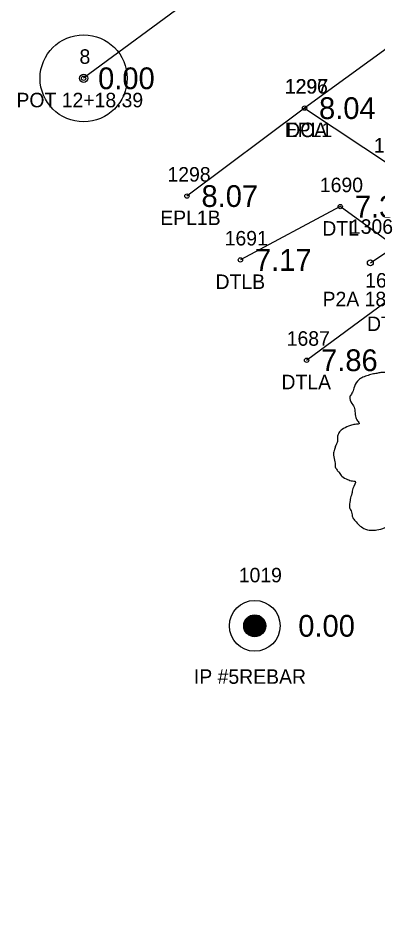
# Model space of a CAD drawing. Extents: x 2608598 to 2610682, y 641451 to 643526.
# Drawn here: x 2608886.6 to 2608911.4, y 642942.8 to 643005 of the extents above; entities that cross this region are included whole.
import ezdxf

# ---------------------------------------------------------------- set-up
doc = ezdxf.new("R2010")
doc.units = 0
for name, color, linetype in [('RD_EX_Conc', 7, 'Continuous'), ('RD_EX_Conc_txCode', 7, 'Continuous'), ('RD_EX_DR_Pipe', 7, 'Continuous'), ('RD_EX_DR_Pipe_txCode', 7, 'Continuous'), ('RD_EX_DV_Prop_txCode', 7, 'Continuous'), ('RD_EX_DV_PropPin', 7, 'Continuous'), ('RD_EX_H2O', 7, 'Continuous'), ('RD_EX_H2O_txCode', 7, 'Continuous'), ('RD_EX_Road', 7, 'Continuous'), ('RD_EX_Road_txCode', 7, 'Continuous'), ('RD_EX_TX_Conc_ELEV', 7, 'Continuous'), ('RD_EX_TX_DV_Prop_ELEV', 7, 'Continuous'), ('RD_EX_TX_H2O_ELEV', 7, 'Continuous'), ('RD_EX_TX_Road_ELEV', 7, 'Continuous'), ('RD_EX_VEG', 7, 'Continuous'), ('RD_HC_Cl', 7, 'Continuous'), ('RD_HC_Data', 7, 'Continuous'), ('RD_HC_Survey_ELEV', 7, 'Continuous'), ('RD_HC_txCode', 7, 'Continuous'), ('RD_SMD_Locator', 7, 'Continuous')]:
    doc.layers.add(name, color=color, linetype=linetype)

msp = doc.modelspace()

# ---------------------------------------------------------------- linework, layer by layer
at = {"layer": 'RD_EX_Conc'}
msp.add_lwpolyline([(2608906.31, 642998.783), (2608912.441, 642994.72), (2608927.445, 642974.216), (2608928.237, 642969.657), (2608926.287, 642963.744), (2608925.759, 642955.912), (2608928.186, 642950.647), (2608934.04, 642942.79)], dxfattribs=at)
at = {"layer": 'RD_EX_DR_Pipe'}
msp.add_line((2608910.846, 642988.116), (2608930.755, 643001.346), dxfattribs=at)
at = {"layer": 'RD_EX_DV_PropPin'}
for p, q in [((2608902.283, 642962.603), (2608902.283, 642963.552)), ((2608902.318, 642962.562), (2608902.318, 642963.592)), ((2608902.353, 642962.527), (2608902.353, 642963.628)), ((2608902.388, 642962.495), (2608902.388, 642963.66)), ((2608902.423, 642962.468), (2608902.423, 642963.687)), ((2608902.458, 642962.443), (2608902.458, 642963.712)), ((2608902.493, 642962.421), (2608902.493, 642963.734)), ((2608902.528, 642962.402), (2608902.528, 642963.753)), ((2608902.563, 642962.385), (2608902.563, 642963.77)), ((2608902.598, 642962.37), (2608902.598, 642963.785)), ((2608902.633, 642962.357), (2608902.633, 642963.798)), ((2608902.668, 642962.346), (2608902.668, 642963.809)), ((2608902.703, 642962.337), (2608902.703, 642963.818)), ((2608902.738, 642962.329), (2608902.738, 642963.825)), ((2608902.773, 642962.324), (2608902.773, 642963.831)), ((2608902.808, 642962.32), (2608902.808, 642963.835)), ((2608902.843, 642962.317), (2608902.843, 642963.838)), ((2608902.878, 642962.316), (2608902.878, 642963.838)), ((2608902.913, 642962.317), (2608902.913, 642963.838)), ((2608902.948, 642962.32), (2608902.948, 642963.835)), ((2608902.983, 642962.324), (2608902.983, 642963.831)), ((2608903.018, 642962.329), (2608903.018, 642963.825)), ((2608903.053, 642962.337), (2608903.053, 642963.818)), ((2608903.088, 642962.346), (2608903.088, 642963.809)), ((2608903.123, 642962.357), (2608903.123, 642963.798)), ((2608903.158, 642962.37), (2608903.158, 642963.785)), ((2608903.193, 642962.385), (2608903.193, 642963.77)), ((2608903.228, 642962.402), (2608903.228, 642963.753)), ((2608903.263, 642962.421), (2608903.263, 642963.734)), ((2608903.298, 642962.443), (2608903.298, 642963.712)), ((2608903.333, 642962.468), (2608903.333, 642963.687)), ((2608903.368, 642962.495), (2608903.368, 642963.66)), ((2608903.403, 642962.527), (2608903.403, 642963.628)), ((2608903.438, 642962.562), (2608903.438, 642963.592)), ((2608903.473, 642962.603), (2608903.473, 642963.552)), ((2608902.142, 642962.881), (2608902.142, 642963.274)), ((2608902.177, 642962.779), (2608902.177, 642963.375)), ((2608902.213, 642962.708), (2608902.213, 642963.447)), ((2608902.248, 642962.651), (2608902.248, 642963.504)), ((2608903.508, 642962.651), (2608903.508, 642963.504)), ((2608903.543, 642962.708), (2608903.543, 642963.447)), ((2608903.578, 642962.779), (2608903.578, 642963.375)), ((2608903.613, 642962.881), (2608903.613, 642963.274))]:
    msp.add_line(p, q, dxfattribs=at)
for radius in [1.75, 0.761]:
    msp.add_circle((2608902.878, 642963.077), radius, dxfattribs=at)
at = {"layer": 'RD_EX_H2O'}
msp.add_lwpolyline([(2608906.449, 642981.394), (2608911.861, 642985.409), (2608912.746, 642989.11), (2608908.776, 642991.988), (2608901.889, 642988.31)], dxfattribs=at)
at = {"layer": 'RD_EX_Road'}
msp.add_lwpolyline([(2609073.879, 643106.954), (2609065.563, 643108.463), (2609056.719, 643107.235), (2609047.155, 643103.565), (2608981.107, 643054.038), (2608966.974, 643044.203), (2608926.378, 643013.48), (2608922.497, 643010.556), (2608906.31, 642998.783), (2608898.205, 642992.718)], dxfattribs=at)
at = {"layer": 'RD_EX_VEG'}
msp.add_spline([(2608915.378, 642982.14), (2608915.078, 642982.165), (2608914.753, 642982.065), (2608914.503, 642981.965), (2608914.278, 642981.89), (2608914.053, 642981.79), (2608913.753, 642981.615), (2608913.528, 642981.415), (2608913.403, 642981.166), (2608913.353, 642980.941), (2608913.304, 642980.666), (2608913.304, 642980.491), (2608913.179, 642980.466), (2608913.029, 642980.491), (2608912.779, 642980.566), (2608912.529, 642980.566), (2608912.279, 642980.566), (2608911.929, 642980.541), (2608911.579, 642980.541), (2608911.304, 642980.491), (2608910.98, 642980.441), (2608910.605, 642980.316), (2608910.255, 642980.191), (2608909.955, 642979.941), (2608909.705, 642979.466), (2608909.58, 642979.116), (2608909.43, 642978.867), (2608909.58, 642978.417), (2608909.755, 642978.067), (2608909.78, 642977.867), (2608909.855, 642977.442), (2608909.955, 642977.217), (2608910.08, 642977.017), (2608910.005, 642976.992), (2608909.63, 642976.942), (2608909.33, 642976.842), (2608908.905, 642976.618), (2608908.681, 642976.393), (2608908.581, 642976.068), (2608908.556, 642975.718), (2608908.456, 642975.518), (2608908.381, 642975.243), (2608908.356, 642975.168), (2608908.306, 642974.843), (2608908.406, 642974.393), (2608908.431, 642974.044), (2608908.556, 642973.819), (2608908.706, 642973.644), (2608908.88, 642973.394), (2608909.28, 642973.169), (2608909.605, 642973.069), (2608909.805, 642973.044), (2608909.63, 642972.544), (2608909.58, 642972.194), (2608909.455, 642971.795), (2608909.455, 642971.72), (2608909.405, 642971.245), (2608909.555, 642970.92), (2608909.63, 642970.545), (2608909.805, 642970.32), (2608910.08, 642970.02), (2608910.405, 642969.796), (2608910.905, 642969.671), (2608911.304, 642969.696), (2608911.879, 642969.87), (2608912.129, 642969.945), (2608912.104, 642969.771), (2608912.129, 642969.396), (2608912.129, 642968.971), (2608912.279, 642968.646), (2608912.379, 642968.371), (2608912.529, 642968.121), (2608912.854, 642967.896), (2608913.254, 642967.821), (2608913.678, 642967.671), (2608914.128, 642967.596), (2608914.628, 642967.571), (2608915.228, 642967.721), (2608915.503, 642967.846), (2608915.603, 642968.021), (2608915.802, 642968.396), (2608915.752, 642968.621), (2608915.777, 642969.221), (2608915.877, 642969.046), (2608916.052, 642968.696), (2608916.552, 642968.396), (2608916.952, 642968.221), (2608917.427, 642968.071), (2608917.727, 642967.996), (2608918.201, 642968.071), (2608918.576, 642968.146), (2608918.951, 642968.271), (2608919.251, 642968.546), (2608919.426, 642968.821), (2608919.476, 642969.096), (2608919.551, 642969.471), (2608919.601, 642969.646)], degree=3, dxfattribs=at)
at = {"layer": 'RD_HC_Cl'}
msp.add_line((2609066.722, 643130.624), (2608891.078, 643000.84), dxfattribs=at)
at = {"layer": 'RD_HC_Data'}
for radius in [3, 0.282]:
    msp.add_circle((2608891.078, 643000.84), radius, dxfattribs=at)
at = {"layer": 'RD_SMD_Locator'}
for centre, radius in [((2608891.078, 643000.84), 0.15), ((2608906.31, 642998.783), 0.15), ((2608906.31, 642998.783), 0.15), ((2608898.205, 642992.718), 0.15), ((2608908.776, 642991.988), 0.15), ((2608901.889, 642988.31), 0.15), ((2608910.846, 642988.116), 0.2), ((2608906.449, 642981.394), 0.15), ((2608902.878, 642963.077), 0.15)]:
    msp.add_circle(centre, radius, dxfattribs=at)

# ---------------------------------------------------------------- texts
at = {"layer": 'RD_EX_Conc_txCode'}
for s, p in [('1297', (2608904.964, 642999.783)), ('DCA', (2608905.043, 642996.783)), ('1299', (2608911.094, 642995.72))]:
    msp.add_text(s, height=1, dxfattribs=at).set_placement(p)
at = {"layer": 'RD_EX_DR_Pipe_txCode'}
for s, p in [('1306', (2608909.436, 642990.116)), ('P2A 18RC', (2608907.554, 642985.116))]:
    msp.add_text(s, height=1, dxfattribs=at).set_placement(p)
at = {"layer": 'RD_EX_DV_Prop_txCode'}
for s, p in [('1019', (2608901.775, 642966.077)), ('IP #5REBAR', (2608898.681, 642959.077))]:
    msp.add_text(s, height=1, dxfattribs=at).set_placement(p)
at = {"layer": 'RD_EX_H2O_txCode'}
for s, p in [('1690', (2608907.367, 642992.988)), ('DTL', (2608907.532, 642989.988)), ('1691', (2608900.803, 642989.31)), ('DTLB', (2608900.173, 642986.31)), ('1688', (2608910.491, 642986.409)), ('DTL', (2608910.617, 642983.409)), ('1687', (2608905.079, 642982.394)), ('DTLA', (2608904.717, 642979.394))]:
    msp.add_text(s, height=1, dxfattribs=at).set_placement(p)
at = {"layer": 'RD_EX_Road_txCode'}
for s, p in [('1296', (2608904.94, 642999.783)), ('EPL1', (2608904.94, 642996.783)), ('1298', (2608896.859, 642993.718)), ('EPL1B', (2608896.362, 642990.718))]:
    msp.add_text(s, height=1, dxfattribs=at).set_placement(p)
at = {"layer": 'RD_EX_TX_Conc_ELEV'}
msp.add_text('8.04', height=1.5, dxfattribs=at).set_placement((2608907.31, 642998.033))
at = {"layer": 'RD_EX_TX_DV_Prop_ELEV'}
msp.add_text('0.00', height=1.5, dxfattribs=at).set_placement((2608905.878, 642962.327))
at = {"layer": 'RD_EX_TX_H2O_ELEV'}
for s, p in [('7.34', (2608909.776, 642991.238)), ('7.17', (2608902.889, 642987.56)), ('7.86', (2608907.449, 642980.644))]:
    msp.add_text(s, height=1.5, dxfattribs=at).set_placement(p)
at = {"layer": 'RD_EX_TX_Road_ELEV'}
for s, p in [('8.04', (2608907.31, 642998.033)), ('8.07', (2608899.205, 642991.968))]:
    msp.add_text(s, height=1.5, dxfattribs=at).set_placement(p)
at = {"layer": 'RD_HC_Survey_ELEV'}
msp.add_text('0.00', height=1.5, dxfattribs=at).set_placement((2608892.078, 643000.09))
at = {"layer": 'RD_HC_txCode'}
for s, p in [('8', (2608890.795, 643001.84)), ('POT 12+18.39', (2608886.448, 642998.84))]:
    msp.add_text(s, height=1, dxfattribs=at).set_placement(p)

doc.saveas('drawing.dxf')
